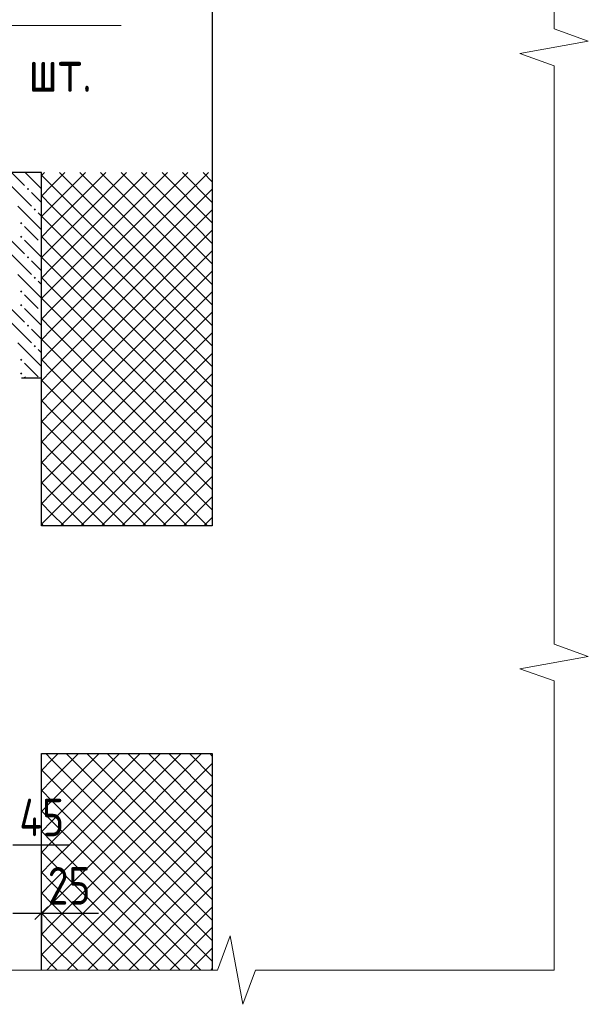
# Model space of a CAD drawing. Header units: millimetres. Extents: x 40580 to 1168286, y -220995 to 81020.
# Tile 282 of 419: x 731126 to 734453, y -107459 to -101698. Entities that reach past the tile are written whole.
import ezdxf

# ---------------------------------------------------------------- set-up
doc = ezdxf.new("R2010")
doc.units = ezdxf.units.MM
doc.linetypes.add('______2', pattern=[270, 200, -70])
for name, color, linetype, lineweight in [('Standard', 7, 'Continuous', 25), ('ЖБ Перекрытие верхний уровень', 7, 'Continuous', 35), ('Позиционная метка номер позиции', 7, 'Continuous', 13), ('Примечания', 7, 'Continuous', 13)]:
    doc.layers.add(name, color=color, linetype=linetype, lineweight=lineweight)
doc.layers.add('ЖБ Стена верхний уровень', color=7, linetype='______2', true_color=0x656565)
doc.layers.add('Размерная выноска', color=7, linetype='Continuous')
doc.layers.add('Стилевая поверхн.', color=7, linetype='Continuous')
doc.styles.add('GOST 2.304', font='isocpeur.ttf', dxfattribs={"width": 0.8})
doc.styles.add('GOST 2.304-81', font='txt')

msp = doc.modelspace()

# ---------------------------------------------------------------- hatches: boundary and pattern name
at = {"layer": 'ЖБ Стена верхний уровень', "linetype": 'Continuous', "lineweight": -3, "transparency": 33554687}
for points in [[(731248.1, -102608.5), (731252.9, -102603.7), (731252.9, -102613.3)], [(731168.1, -102688.5), (731174.6, -102682), (731181.1, -102688.5), (731174.6, -102695)], [(731208.1, -102808.5), (731214.6, -102802), (731221.1, -102808.5), (731214.6, -102815)], [(731128.1, -102888.5), (731134.6, -102882), (731141.1, -102888.5), (731134.6, -102895)], [(731128.1, -102968.5), (731134.6, -102962), (731141.1, -102968.5), (731134.6, -102975)], [(731248.1, -103008.5), (731252.9, -103003.7), (731252.9, -103013.3)], [(731168.1, -103088.5), (731174.6, -103082), (731181.1, -103088.5), (731174.6, -103095)], [(731208.1, -103208.5), (731214.6, -103202), (731221.1, -103208.5), (731214.6, -103215)], [(731128.1, -103288.5), (731134.6, -103282), (731141.1, -103288.5), (731134.6, -103295)], [(731128.1, -103368.5), (731134.6, -103362), (731141.1, -103368.5), (731134.6, -103375)], [(731248.1, -103408.5), (731252.9, -103403.7), (731252.9, -103413.3)], [(731168.1, -103488.5), (731174.6, -103482), (731181.1, -103488.5), (731174.6, -103495)], [(731208.1, -103608.5), (731214.6, -103602), (731221.1, -103608.5), (731214.6, -103615)], [(731128.1, -103688.5), (731134.6, -103682), (731141.1, -103688.5), (731134.6, -103695)], [(731128.1, -103768.5), (731134.6, -103762), (731141.1, -103768.5), (731134.6, -103775)]]:
    msp.add_hatch(color=7, dxfattribs=at).paths.add_polyline_path(points, flags=16)

# ---------------------------------------------------------------- linework, layer by layer
at = {"layer": 'Standard', "color": 7, "linetype": 'Continuous', "lineweight": -3, "transparency": 33554687}
for p, q in [((731086.3, -106525.9), (731161.2, -106525.9)), ((731086.3, -106925.9), (731252.9, -106925.9)), ((731252.9, -106925.9), (731327.9, -106925.9))]:
    msp.add_line(p, q, dxfattribs=at)
at = {"layer": 'Standard', "color": 251, "linetype": 'Continuous', "lineweight": -3, "true_color": 0x656565, "transparency": 33554687}
for q in [(731252.9, -106800.9), (731252.9, -107050.9), (731252.9, -106925.9)]:
    msp.add_line((731252.9, -106925.9), q, dxfattribs=at)
at = {"layer": 'Standard', "color": 7, "linetype": 'Continuous', "lineweight": 25, "transparency": 33554687}
msp.add_line((731215.4, -106963.4), (731290.4, -106888.4), dxfattribs=at)
at = {"layer": 'ЖБ Перекрытие верхний уровень', "color": 7, "linetype": 'Continuous', "lineweight": -3, "transparency": 33554687}
for p, q in [((732252.9, -100392.6), (732252.9, -104659.3)), ((731252.9, -102592.6), (726817.2, -102592.6)), ((731252.9, -104659.3), (731252.9, -102592.6)), ((732252.9, -104659.3), (731252.9, -104659.3)), ((731252.9, -107259.3), (731252.9, -105992.6)), ((731252.9, -105992.6), (732252.9, -105992.6)), ((732252.9, -105992.6), (732252.9, -107259.3))]:
    msp.add_line(p, q, dxfattribs=at)
at = {"layer": 'ЖБ Стена верхний уровень', "color": 251, "linetype": '______2', "lineweight": -3, "true_color": 0x656565, "transparency": 33554687}
for p, q in [((731252.9, -102592.6), (726817.2, -102592.6)), ((731252.9, -103792.6), (731252.9, -102592.6)), ((726817.2, -103792.6), (731252.9, -103792.6))]:
    msp.add_line(p, q, dxfattribs=at)
at = {"layer": 'ЖБ Стена верхний уровень', "color": 9, "linetype": 'Continuous', "lineweight": -3, "true_color": 0xc7c7c7, "transparency": 33554687}
for p, q in [((731078.7, -102592.6), (731154.6, -102668.5)), ((731158.7, -102592.6), (731252.9, -102686.8)), ((731074.6, -102668.5), (731194.6, -102788.5)), ((731252.9, -102766.8), (731194.6, -102708.5)), ((731234.6, -102908.5), (731114.6, -102788.5)), ((731234.6, -102828.5), (731252.9, -102846.8)), ((731034.6, -102948.5), (731154.6, -103068.5)), ((731154.6, -102908.5), (731234.6, -102988.5)), ((731234.6, -102908.5), (731252.9, -102926.8)), ((731154.6, -102988.5), (731252.9, -103086.8)), ((731074.6, -103068.5), (731194.6, -103188.5)), ((731252.9, -103166.8), (731194.6, -103108.5)), ((731234.6, -103308.5), (731114.6, -103188.5)), ((731234.6, -103228.5), (731252.9, -103246.8)), ((731034.6, -103348.5), (731154.6, -103468.5)), ((731154.6, -103308.5), (731234.6, -103388.5)), ((731234.6, -103308.5), (731252.9, -103326.8)), ((731154.6, -103388.5), (731252.9, -103486.8)), ((731074.6, -103468.5), (731194.6, -103588.5)), ((731252.9, -103566.8), (731194.6, -103508.5)), ((731234.6, -103708.5), (731114.6, -103588.5)), ((731234.6, -103628.5), (731252.9, -103646.8)), ((731154.6, -103708.5), (731234.6, -103788.5)), ((731234.6, -103708.5), (731252.9, -103726.8)), ((731154.6, -103788.5), (731158.7, -103792.6))]:
    msp.add_line(p, q, dxfattribs=at)
at = {"layer": 'Позиционная метка номер позиции', "color": 7, "linetype": 'Continuous', "lineweight": 13, "transparency": 33554687}
msp.add_lwpolyline([(730069.6, -105725.9), (730069.6, -101731.6), (731719.6, -101731.6)], dxfattribs=at)
at = {"layer": 'Примечания', "color": 7, "linetype": 'Continuous', "lineweight": 13, "transparency": 33554687}
for p, q in [((734252.9, -101751.3), (734252.9, -100059.3)), ((734452.9, -101823.3), (734252.9, -101751.3)), ((734052.9, -101895.3), (734452.9, -101823.3)), ((734252.9, -101967.3), (734052.9, -101895.3)), ((734252.9, -103659.3), (734252.9, -101967.3)), ((734252.9, -105351.3), (734252.9, -103659.3)), ((734452.9, -105423.3), (734252.9, -105351.3)), ((734052.9, -105495.3), (734452.9, -105423.3)), ((734252.9, -105567.3), (734052.9, -105495.3)), ((734252.9, -107259.3), (734252.9, -105567.3)), ((732282.5, -107259.3), (732356.8, -107059.3)), ((732356.8, -107059.3), (732431.2, -107459.3)), ((730535.1, -107259.3), (732282.5, -107259.3)), ((732431.2, -107459.3), (732505.5, -107259.3)), ((732505.5, -107259.3), (734252.9, -107259.3)), ((734252.9, -107259.3), (734252.9, -107259.3)), ((734252.9, -107259.3), (734252.9, -107259.3))]:
    msp.add_line(p, q, dxfattribs=at)
at = {"layer": 'Размерная выноска', "color": 7, "linetype": 'Continuous', "lineweight": -3, "transparency": 33554687}
for p, q in [((731086.3, -106525.9), (731419.6, -106525.9)), ((731252.9, -106925.9), (731586.3, -106925.9))]:
    msp.add_line(p, q, dxfattribs=at)
at = {"layer": 'Стилевая поверхн.', "color": 252, "linetype": 'Continuous', "lineweight": 13, "true_color": 0x8f8f8f, "transparency": 33554687}
for p, q in [((731252.9, -102610.2), (731270.5, -102592.6)), ((731252.9, -102606.8), (731314.6, -102668.5)), ((731314.6, -102668.5), (731390.5, -102592.6)), ((731314.6, -102788.5), (731510.5, -102592.6)), ((731314.6, -102908.5), (731630.5, -102592.6)), ((731358.7, -102592.6), (731674.6, -102908.5)), ((731434.6, -102908.5), (731750.5, -102592.6)), ((731478.7, -102592.6), (731794.6, -102908.5)), ((731554.6, -102908.5), (731870.5, -102592.6)), ((731598.7, -102592.6), (731914.6, -102908.5)), ((731674.6, -102908.5), (731990.5, -102592.6)), ((731718.7, -102592.6), (732034.6, -102908.5)), ((731794.6, -102908.5), (732110.5, -102592.6)), ((731838.7, -102592.6), (732154.6, -102908.5)), ((731914.6, -102908.5), (732230.5, -102592.6)), ((731958.7, -102592.6), (732252.9, -102886.8)), ((732078.7, -102592.6), (732252.9, -102766.8)), ((732198.7, -102592.6), (732252.9, -102646.8)), ((731252.9, -102730.2), (731314.6, -102668.5)), ((731314.6, -102668.5), (731554.6, -102908.5)), ((732034.6, -102908.5), (732252.9, -102690.2)), ((731252.9, -102726.8), (731314.6, -102788.5)), ((731252.9, -102850.2), (731314.6, -102788.5)), ((731314.6, -102788.5), (731434.6, -102908.5)), ((732154.6, -102908.5), (732252.9, -102810.2)), ((731252.9, -102846.8), (731314.6, -102908.5)), ((731252.9, -102970.2), (731314.6, -102908.5)), ((731314.6, -103028.5), (731434.6, -102908.5)), ((731314.6, -103148.5), (731554.6, -102908.5)), ((731314.6, -103268.5), (731674.6, -102908.5)), ((731314.6, -103388.5), (731794.6, -102908.5)), ((731314.6, -103508.5), (731914.6, -102908.5)), ((731314.6, -103628.5), (732034.6, -102908.5)), ((731314.6, -103748.5), (732154.6, -102908.5)), ((731314.6, -102908.5), (732252.9, -103846.8)), ((731314.6, -103868.5), (732252.9, -102930.2)), ((731434.6, -102908.5), (732252.9, -103726.8)), ((731554.6, -102908.5), (732252.9, -103606.8)), ((731674.6, -102908.5), (732252.9, -103486.8)), ((731794.6, -102908.5), (732252.9, -103366.8)), ((731914.6, -102908.5), (732252.9, -103246.8)), ((732034.6, -102908.5), (732252.9, -103126.8)), ((732154.6, -102908.5), (732252.9, -103006.8)), ((731252.9, -102966.8), (731314.6, -103028.5)), ((731252.9, -103090.2), (731314.6, -103028.5)), ((731314.6, -103028.5), (732252.9, -103966.8)), ((731314.6, -103988.5), (732252.9, -103050.2)), ((731252.9, -103086.8), (731314.6, -103148.5)), ((731252.9, -103210.2), (731314.6, -103148.5)), ((731314.6, -103148.5), (732252.9, -104086.8)), ((731314.6, -104108.5), (732252.9, -103170.2)), ((731252.9, -103206.8), (731314.6, -103268.5)), ((731252.9, -103330.2), (731314.6, -103268.5)), ((731314.6, -103268.5), (732154.6, -104108.5)), ((731434.6, -104108.5), (732252.9, -103290.2)), ((731252.9, -103326.8), (731314.6, -103388.5)), ((731252.9, -103450.2), (731314.6, -103388.5)), ((731314.6, -103388.5), (732034.6, -104108.5)), ((731554.6, -104108.5), (732252.9, -103410.2)), ((731252.9, -103446.8), (731314.6, -103508.5)), ((731252.9, -103570.2), (731314.6, -103508.5)), ((731314.6, -103508.5), (731914.6, -104108.5)), ((731674.6, -104108.5), (732252.9, -103530.2)), ((731252.9, -103566.8), (731314.6, -103628.5)), ((731252.9, -103690.2), (731314.6, -103628.5)), ((731314.6, -103628.5), (731794.6, -104108.5)), ((731252.9, -103686.8), (731314.6, -103748.5)), ((731794.6, -104108.5), (732252.9, -103650.2)), ((731252.9, -103810.2), (731314.6, -103748.5)), ((731314.6, -103748.5), (731674.6, -104108.5)), ((731252.9, -103806.8), (731314.6, -103868.5)), ((731914.6, -104108.5), (732252.9, -103770.2)), ((731252.9, -103930.2), (731314.6, -103868.5)), ((731314.6, -103868.5), (731554.6, -104108.5)), ((731252.9, -103926.8), (731314.6, -103988.5)), ((732034.6, -104108.5), (732252.9, -103890.2)), ((731252.9, -104050.2), (731314.6, -103988.5)), ((731314.6, -103988.5), (731434.6, -104108.5)), ((731252.9, -104046.8), (731314.6, -104108.5)), ((732154.6, -104108.5), (732252.9, -104010.2)), ((731252.9, -104170.2), (731314.6, -104108.5)), ((731314.6, -104228.5), (731434.6, -104108.5)), ((731314.6, -104348.5), (731554.6, -104108.5)), ((731314.6, -104468.5), (731674.6, -104108.5)), ((731314.6, -104588.5), (731794.6, -104108.5)), ((731314.6, -104108.5), (731865.4, -104659.3)), ((731363.9, -104659.3), (731914.6, -104108.5)), ((731434.6, -104108.5), (731985.3, -104659.3)), ((731483.9, -104659.3), (732034.6, -104108.5)), ((731554.6, -104108.5), (732105.3, -104659.3)), ((731603.9, -104659.3), (732154.6, -104108.5)), ((731674.6, -104108.5), (732225.4, -104659.3)), ((731723.9, -104659.3), (732252.9, -104130.2)), ((731794.6, -104108.5), (732252.9, -104566.8)), ((731914.6, -104108.5), (732252.9, -104446.8)), ((732034.6, -104108.5), (732252.9, -104326.8)), ((732154.6, -104108.5), (732252.9, -104206.8)), ((731252.9, -104166.8), (731314.6, -104228.5)), ((731252.9, -104290.2), (731314.6, -104228.5)), ((731314.6, -104228.5), (731745.3, -104659.3)), ((731843.9, -104659.3), (732252.9, -104250.2)), ((731252.9, -104286.8), (731314.6, -104348.5)), ((731252.9, -104410.2), (731314.6, -104348.5)), ((731314.6, -104348.5), (731625.3, -104659.3)), ((731963.9, -104659.3), (732252.9, -104370.2)), ((731252.9, -104406.8), (731314.6, -104468.5)), ((731252.9, -104530.2), (731314.6, -104468.5)), ((731314.6, -104468.5), (731505.3, -104659.3)), ((732083.9, -104659.3), (732252.9, -104490.2)), ((731252.9, -104526.8), (731314.6, -104588.5)), ((731252.9, -104650.2), (731314.6, -104588.5)), ((731314.6, -104588.5), (731385.3, -104659.3)), ((732203.9, -104659.3), (732252.9, -104610.2)), ((731252.9, -104646.8), (731265.4, -104659.3)), ((731278.7, -105992.6), (731314.6, -106028.5)), ((731314.6, -106028.5), (731350.5, -105992.6)), ((731314.6, -106148.5), (731470.5, -105992.6)), ((731314.6, -106268.5), (731590.5, -105992.6)), ((731314.6, -106388.5), (731710.5, -105992.6)), ((731314.6, -106508.5), (731830.5, -105992.6)), ((731398.7, -105992.6), (731914.6, -106508.5)), ((731434.6, -106508.5), (731950.5, -105992.6)), ((731518.7, -105992.6), (732034.6, -106508.5)), ((731554.6, -106508.5), (732070.5, -105992.6)), ((731638.7, -105992.6), (732154.6, -106508.5)), ((731674.6, -106508.5), (732190.5, -105992.6)), ((731758.7, -105992.6), (732252.9, -106486.8)), ((731878.7, -105992.6), (732252.9, -106366.8)), ((731998.7, -105992.6), (732252.9, -106246.8)), ((732118.7, -105992.6), (732252.9, -106126.8)), ((732238.7, -105992.6), (732252.9, -106006.8)), ((731252.9, -106090.2), (731314.6, -106028.5)), ((731314.6, -106028.5), (731794.6, -106508.5)), ((731794.6, -106508.5), (732252.9, -106050.2)), ((731252.9, -106086.8), (731314.6, -106148.5)), ((731252.9, -106210.2), (731314.6, -106148.5)), ((731314.6, -106148.5), (731674.6, -106508.5)), ((731914.6, -106508.5), (732252.9, -106170.2)), ((731252.9, -106206.8), (731314.6, -106268.5)), ((731252.9, -106330.2), (731314.6, -106268.5)), ((731314.6, -106268.5), (731554.6, -106508.5)), ((732034.6, -106508.5), (732252.9, -106290.2)), ((731252.9, -106326.8), (731314.6, -106388.5)), ((731252.9, -106450.2), (731314.6, -106388.5)), ((731314.6, -106388.5), (731434.6, -106508.5)), ((732154.6, -106508.5), (732252.9, -106410.2)), ((731252.9, -106446.8), (731314.6, -106508.5)), ((731252.9, -106570.2), (731314.6, -106508.5)), ((731314.6, -106628.5), (731434.6, -106508.5)), ((731314.6, -106748.5), (731554.6, -106508.5)), ((731314.6, -106868.5), (731674.6, -106508.5)), ((731314.6, -106988.5), (731794.6, -106508.5)), ((731314.6, -107108.5), (731914.6, -106508.5)), ((731314.6, -107228.5), (732034.6, -106508.5)), ((731314.6, -106508.5), (732065.4, -107259.3)), ((731403.9, -107259.3), (732154.6, -106508.5)), ((731434.6, -106508.5), (732185.3, -107259.3)), ((731554.6, -106508.5), (732252.9, -107206.8)), ((731674.6, -106508.5), (732252.9, -107086.8)), ((731794.6, -106508.5), (732252.9, -106966.8)), ((731914.6, -106508.5), (732252.9, -106846.8)), ((732034.6, -106508.5), (732252.9, -106726.8)), ((732154.6, -106508.5), (732252.9, -106606.8)), ((731252.9, -106566.8), (731314.6, -106628.5)), ((731523.9, -107259.3), (732252.9, -106530.2)), ((731252.9, -106690.2), (731314.6, -106628.5)), ((731314.6, -106628.5), (731945.3, -107259.3)), ((731252.9, -106686.8), (731314.6, -106748.5)), ((731643.9, -107259.3), (732252.9, -106650.2)), ((731252.9, -106810.2), (731314.6, -106748.5)), ((731314.6, -106748.5), (731825.3, -107259.3)), ((731252.9, -106806.8), (731314.6, -106868.5)), ((731763.9, -107259.3), (732252.9, -106770.2)), ((731252.9, -106930.2), (731314.6, -106868.5)), ((731314.6, -106868.5), (731705.3, -107259.3)), ((731252.9, -106926.8), (731314.6, -106988.5)), ((731883.9, -107259.3), (732252.9, -106890.2)), ((731252.9, -107050.2), (731314.6, -106988.5)), ((731314.6, -106988.5), (731585.3, -107259.3)), ((732003.9, -107259.3), (732252.9, -107010.2)), ((731252.9, -107046.8), (731314.6, -107108.5)), ((731252.9, -107170.2), (731314.6, -107108.5)), ((731314.6, -107108.5), (731465.4, -107259.3)), ((732123.9, -107259.3), (732252.9, -107130.2)), ((731252.9, -107166.8), (731314.6, -107228.5)), ((731283.9, -107259.3), (731314.6, -107228.5)), ((731314.6, -107228.5), (731345.3, -107259.3)), ((732243.9, -107259.3), (732252.9, -107250.2))]:
    msp.add_line(p, q, dxfattribs=at)

# ---------------------------------------------------------------- texts
at = {"layer": 'Standard', "color": 7, "linetype": 'Continuous', "lineweight": 25, "transparency": 33554687, "char_height": 220, "width": 375.735, "attachment_point": 7, "style": 'GOST 2.304-81'}
for s, insert in [('45', (731123.7, -106475.9)), ('25', (731290.4, -106875.9))]:
    msp.add_mtext(s, dxfattribs=dict(at, insert=insert))
at = {"layer": 'Примечания', "color": 7, "linetype": 'Continuous', "lineweight": 25, "transparency": 33554687, "insert": (730899.6, -102119.6), "char_height": 250, "width": 835.504, "attachment_point": 7, "style": 'GOST 2.304'}
msp.add_mtext('4\\~шт.', dxfattribs=at)

doc.saveas('drawing.dxf')
